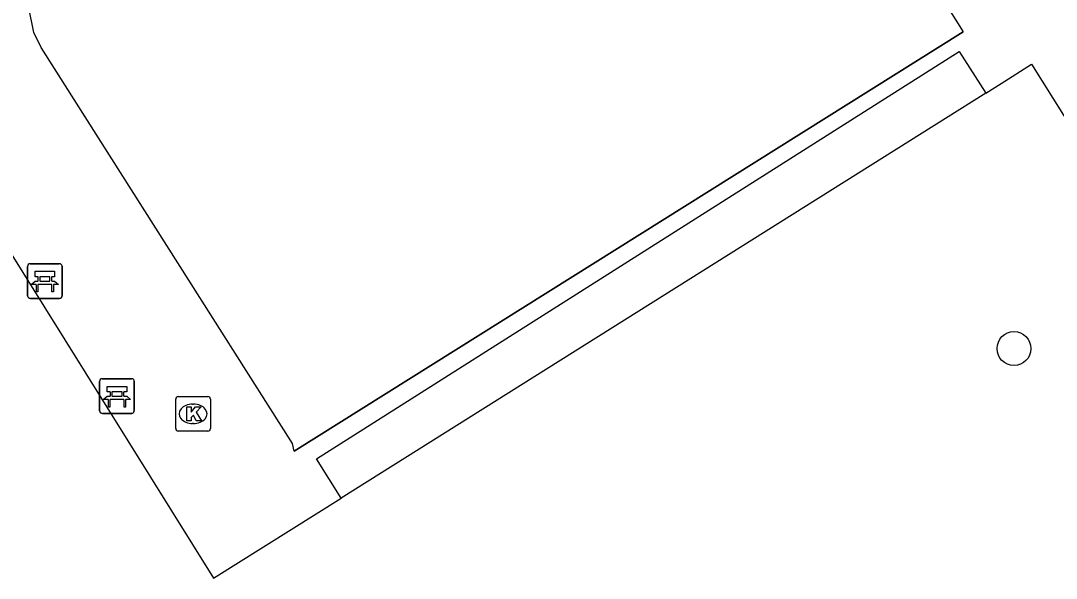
# Model space of a CAD drawing. Extents: x 158838 to 160074, y 386376 to 387776.
# Drawn here: x 159823.21 to 159853.07, y 387389.2 to 387405.28 of the extents above; entities that cross this region are included whole.
import ezdxf

# ---------------------------------------------------------------- set-up
doc = ezdxf.new("R2010")
doc.units = 0
for name, color, linetype in [('IMGEO_Bank', 7, 'Continuous'), ('IMGEO_Boom', 7, 'Continuous'), ('IMGEO_Groenvoorziening', 7, 'Continuous'), ('IMGEO_Kolk', 7, 'Continuous'), ('IMGEO_Muur', 7, 'Continuous'), ('IMGEO_Voetpad_open', 7, 'Continuous')]:
    doc.layers.add(name, color=color, linetype=linetype)

msp = doc.modelspace()

# ---------------------------------------------------------------- linework, layer by layer
at = {"layer": 'IMGEO_Bank'}
for p, q in [((159823.486, 387398.275), (159824.327, 387398.275)), ((159824.327, 387398.275), (159823.486, 387398.275)), ((159823.411, 387397.35), (159823.411, 387398.191)), ((159823.411, 387398.191), (159823.411, 387397.35)), ((159824.411, 387398.2), (159824.411, 387397.359)), ((159824.411, 387397.359), (159824.411, 387398.2)), ((159823.72, 387397.781), (159823.72, 387397.887)), ((159823.764, 387397.887), (159823.764, 387397.781)), ((159824.052, 387397.893), (159823.77, 387397.893)), ((159823.77, 387397.775), (159824.052, 387397.775)), ((159824.058, 387397.781), (159824.058, 387397.887)), ((159824.102, 387397.887), (159824.102, 387397.781)), ((159824.108, 387397.673), (159823.715, 387397.673)), ((159824.336, 387397.275), (159823.495, 387397.275)), ((159823.495, 387397.275), (159824.336, 387397.275)), ((159825.49, 387394.031), (159825.49, 387394.872)), ((159825.49, 387394.872), (159825.49, 387394.031)), ((159825.565, 387394.956), (159826.406, 387394.956)), ((159826.406, 387394.956), (159825.565, 387394.956)), ((159826.49, 387394.881), (159826.49, 387394.04)), ((159826.49, 387394.04), (159826.49, 387394.881)), ((159825.799, 387394.462), (159825.799, 387394.568)), ((159825.843, 387394.568), (159825.843, 387394.462)), ((159826.131, 387394.574), (159825.849, 387394.574)), ((159825.849, 387394.456), (159826.131, 387394.456)), ((159826.137, 387394.462), (159826.137, 387394.568)), ((159826.181, 387394.568), (159826.181, 387394.462)), ((159826.187, 387394.354), (159825.794, 387394.354)), ((159826.415, 387393.956), (159825.574, 387393.956)), ((159825.574, 387393.956), (159826.415, 387393.956))]:
    msp.add_line(p, q, dxfattribs=at)
for points in [[(159823.714, 387397.893), (159823.628, 387397.893), (159823.628, 387398.054), (159824.191, 387398.054), (159824.191, 387397.893), (159824.108, 387397.893)], [(159823.658, 387397.673), (159823.516, 387397.673), (159823.628, 387397.775), (159823.714, 387397.775)], [(159824.108, 387397.775), (159824.191, 387397.775), (159824.303, 387397.673), (159824.164, 387397.673)], [(159823.708, 387397.666), (159823.708, 387397.459), (159823.665, 387397.459), (159823.665, 387397.666)], [(159824.158, 387397.666), (159824.158, 387397.459), (159824.114, 387397.459), (159824.114, 387397.666)], [(159825.793, 387394.574), (159825.707, 387394.574), (159825.707, 387394.735), (159826.27, 387394.735), (159826.27, 387394.574), (159826.187, 387394.574)], [(159825.737, 387394.354), (159825.595, 387394.354), (159825.707, 387394.456), (159825.793, 387394.456)], [(159826.187, 387394.456), (159826.27, 387394.456), (159826.382, 387394.354), (159826.243, 387394.354)], [(159825.787, 387394.347), (159825.787, 387394.14), (159825.744, 387394.14), (159825.744, 387394.347)], [(159826.237, 387394.347), (159826.237, 387394.14), (159826.193, 387394.14), (159826.193, 387394.347)]]:
    msp.add_lwpolyline(points, dxfattribs=at)
for centre, radius, start, end in [((159823.489, 387398.197), 0.0779, 92.4484, 184.2845), ((159823.489, 387398.197), 0.0779, 92.4484, 184.2845), ((159824.333, 387398.197), 0.0779, 2.4484, 94.2845), ((159824.333, 387398.197), 0.0779, 2.4484, 94.2845), ((159823.713, 387397.886), 0.00671, 2.8957, 87.1043), ((159823.713, 387397.782), 0.00671, 272.8957, 357.1043), ((159823.77, 387397.886), 0.00671, 92.8957, 177.1043), ((159823.77, 387397.782), 0.00671, 182.8957, 267.1043), ((159824.052, 387397.886), 0.00671, 2.8957, 87.1043), ((159824.052, 387397.782), 0.00671, 272.8957, 357.1043), ((159824.109, 387397.886), 0.00671, 92.8957, 177.1043), ((159824.109, 387397.782), 0.00671, 182.8957, 267.1043), ((159823.658, 387397.666), 0.00671, 2.8957, 87.1043), ((159823.715, 387397.666), 0.00671, 92.8957, 177.1043), ((159824.107, 387397.666), 0.00671, 2.8957, 87.1043), ((159824.164, 387397.666), 0.00671, 92.8957, 177.1043), ((159823.489, 387397.353), 0.0779, 182.4484, 274.2845), ((159823.489, 387397.353), 0.0779, 182.4484, 274.2845), ((159824.333, 387397.353), 0.0779, 272.4484, 4.2845), ((159824.333, 387397.353), 0.0779, 272.4484, 4.2845), ((159825.568, 387394.878), 0.0779, 92.4484, 184.2845), ((159825.568, 387394.878), 0.0779, 92.4484, 184.2845), ((159826.412, 387394.878), 0.0779, 2.4484, 94.2845), ((159826.412, 387394.878), 0.0779, 2.4484, 94.2845), ((159825.792, 387394.567), 0.00671, 2.8957, 87.1043), ((159825.792, 387394.463), 0.00671, 272.8957, 357.1043), ((159825.849, 387394.567), 0.00671, 92.8957, 177.1043), ((159825.849, 387394.463), 0.00671, 182.8957, 267.1043), ((159826.131, 387394.567), 0.00671, 2.8957, 87.1043), ((159826.131, 387394.463), 0.00671, 272.8957, 357.1043), ((159826.188, 387394.567), 0.00671, 92.8957, 177.1043), ((159826.188, 387394.463), 0.00671, 182.8957, 267.1043), ((159825.737, 387394.347), 0.00671, 2.8957, 87.1043), ((159825.794, 387394.347), 0.00671, 92.8957, 177.1043), ((159826.186, 387394.347), 0.00671, 2.8957, 87.1043), ((159826.243, 387394.347), 0.00671, 92.8957, 177.1043), ((159825.568, 387394.034), 0.0779, 182.4484, 274.2845), ((159825.568, 387394.034), 0.0779, 182.4484, 274.2845), ((159826.412, 387394.034), 0.0779, 272.4484, 4.2845), ((159826.412, 387394.034), 0.0779, 272.4484, 4.2845)]:
    msp.add_arc(centre, radius, start, end, dxfattribs=at)
at = {"layer": 'IMGEO_Boom'}
msp.add_circle((159851.854, 387395.825), 0.489, dxfattribs=at)
at = {"layer": 'IMGEO_Groenvoorziening'}
msp.add_lwpolyline([(159851.044, 387403.19), (159832.453, 387391.512)], dxfattribs=at)
at = {"layer": 'IMGEO_Kolk'}
for p, q in [((159827.759, 387394.444), (159828.611, 387394.444)), ((159827.684, 387393.518), (159827.684, 387394.37)), ((159828.172, 387394.224), (159828.197, 387394.224)), ((159828.685, 387394.37), (159828.685, 387393.518)), ((159828.195, 387393.664), (159828.17, 387393.664)), ((159828.611, 387393.444), (159827.759, 387393.444))]:
    msp.add_line(p, q, dxfattribs=at)
for points in [[(159827.759, 387394.444), (159828.611, 387394.444)], [(159827.684, 387393.518), (159827.684, 387394.37)], [(159828.005, 387394.144), (159828.128, 387394.144), (159828.128, 387393.993), (159828.258, 387394.144), (159828.422, 387394.144), (159828.276, 387393.993), (159828.429, 387393.744), (159828.277, 387393.744), (159828.192, 387393.908), (159828.128, 387393.841), (159828.128, 387393.744), (159828.005, 387393.744), (159828.005, 387394.144)], [(159828.685, 387394.37), (159828.685, 387393.518)], [(159828.611, 387393.444), (159827.759, 387393.444)]]:
    msp.add_lwpolyline(points, dxfattribs=at)
for centre, start, end in [((159827.761, 387394.368), 91.552, 178.448), ((159827.761, 387394.368), 91.552, 178.448), ((159828.609, 387394.368), 1.552, 88.448), ((159828.609, 387394.368), 1.552, 88.448), ((159827.761, 387393.52), 181.552, 268.448), ((159827.761, 387393.52), 181.552, 268.448), ((159828.609, 387393.52), 271.552, 358.448), ((159828.609, 387393.52), 271.552, 358.448)]:
    msp.add_arc(centre, 0.0765, start, end, dxfattribs=at)
for centre, major_axis, ratio, start_param, end_param in [((159828.171, 387393.944), (-0.387, 0.002), 0.722429, 4.712389, 7.853982), ((159828.196, 387393.944), (-0.39, 0.002), 0.717154, 1.570796, 4.712389)]:
    msp.add_ellipse(centre, major_axis=major_axis, ratio=ratio, start_param=start_param, end_param=end_param, dxfattribs=at)
at = {"layer": 'IMGEO_Muur'}
for points in [[(159842.191, 387417.469), (159842.831, 387416.945), (159843.107, 387416.569), (159850.386, 387404.965)], [(159831.051, 387393.084), (159823.802, 387404.506), (159823.595, 387404.944), (159823.438, 387405.704)], [(159831.101, 387392.862), (159850.386, 387404.965)], [(159831.101, 387392.862), (159831.051, 387393.084)]]:
    msp.add_lwpolyline(points, dxfattribs=at)
at = {"layer": 'IMGEO_Voetpad_open'}
for points in [[(159838.805, 387421.477), (159817.115, 387407.892), (159828.772, 387389.199), (159832.453, 387391.512)], [(159842.191, 387417.469), (159842.831, 387416.945), (159843.107, 387416.569), (159850.386, 387404.965), (159831.101, 387392.862)], [(159831.101, 387392.862), (159831.051, 387393.084), (159823.802, 387404.506), (159823.595, 387404.944), (159823.438, 387405.704)], [(159832.453, 387391.512), (159831.747, 387392.648), (159850.271, 387404.399), (159851.044, 387403.19)], [(159851.044, 387403.19), (159851.488, 387403.469), (159852.357, 387404.026), (159857.635, 387395.619)]]:
    msp.add_lwpolyline(points, dxfattribs=at)

doc.saveas('drawing.dxf')
